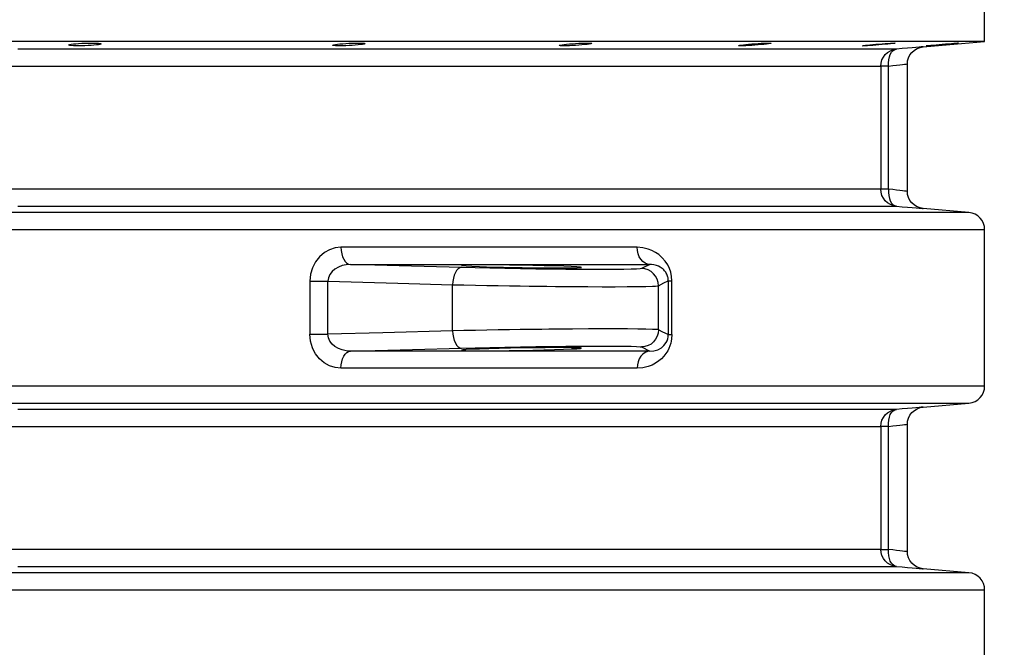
# Model space of a CAD drawing. Header units: millimetres. Extents: x 196 to 2027204, y -221452 to 153872.
# Tile 322 of 381: x 1217265 to 1217839, y -197112 to -196746. Entities that reach past the tile are written whole.
import ezdxf

# ---------------------------------------------------------------- set-up
doc = ezdxf.new("R2010")
doc.units = ezdxf.units.MM
doc.layers.get('Defpoints').update_dxf_attribs({"lineweight": 18})
doc.layers.add('00_Основной', color=163, linetype='Continuous', lineweight=40)
doc.layers.add('ТМ-размеры', color=25, linetype='Continuous', lineweight=20)
doc.styles.add('SFINKS', font='SFINKS.shx', dxfattribs={"width": 0.7, "oblique": 15})
doc.dimstyles.new('кира-50', dxfattribs={"dimtxt": 150, "dimasz": 40, "dimexe": 15, "dimexo": 0, "dimgap": 20, "dimtad": 1, "dimdec": 0, "dimrnd": 5, "dimdsep": 46, "dimtxsty": 'SFINKS', "dimblk1": 'OBLIQUE', "dimblk2": 'OBLIQUE', "dimsah": 1, "dimcen": 2.5, "dimclrd": 252, "dimclre": 252, "dimclrt": 252, "dimadec": 0, "dimazin": 0, "dimtfac": 1, "dimtdec": 0, "dimtofl": 0, "dimtmove": 0, "dimatfit": 3, "dimldrblk": 'OBLIQUE', "dimfxl": 15, "dimtfill": 1, "dimtolj": 1, "dimtzin": 0, "dimlwd": 20, "dimlwe": 20, "dimarcsym": 0})

# ---------------------------------------------------------------- blocks, each defined once
blk = doc.blocks.new('_Oblique')
at = {"color": 0, "linetype": 'ByBlock', "lineweight": -2}
blk.add_line((-0.5, -0.5), (0.5, 0.5), dxfattribs=at)
blk = doc.blocks.new('*D85')
at = {"layer": 'Defpoints', "color": 0, "linetype": 'ByBlock', "lineweight": 50, "transparency": 16777216}
for p in [(1216957.71, -194978.27), (1216957.71, -203390.23), (1218392.05, -203390.23)]:
    blk.add_point(p, dxfattribs=at)
at = {"layer": 'ТМ-размеры', "color": 252, "linetype": 'ByBlock', "lineweight": 20, "transparency": 16777216}
for p, q in [((1216957.71, -194978.27), (1218407.05, -194978.27)), ((1218392.05, -194978.27), (1218392.05, -203390.23)), ((1216957.71, -203390.23), (1218407.05, -203390.23))]:
    blk.add_line(p, q, dxfattribs=at)
at = {"layer": 'ТМ-размеры', "color": 252, "linetype": 'ByBlock', "lineweight": 20, "transparency": 16777216, "xscale": 40, "yscale": 40, "zscale": 40}
for p, rotation in [((1218392.05, -194978.27), 90), ((1218392.05, -203390.23), 270)]:
    blk.add_blockref('_Oblique', p, dxfattribs=dict(at, rotation=rotation))
at = {"layer": 'ТМ-размеры', "color": 252, "linetype": 'ByBlock', "transparency": 16777216, "insert": (1218297.05, -199184.25), "char_height": 150, "attachment_point": 5, "rotation": 90, "style": 'SFINKS', "bg_fill": 3, "box_fill_scale": 1.1, "bg_fill_color": 256, "bg_fill_true_color": 13158600, "bg_fill_transparency": 0}
blk.add_mtext('\\A1;8410', dxfattribs=at)

msp = doc.modelspace()

# ---------------------------------------------------------------- linework, layer by layer
at = {"layer": '00_Основной', "color": 252, "lineweight": 25, "ltscale": 10}
for p, q in [((1217827.71, -196758.51, 0.2), (1217827.71, -196723.51, 0.2)), ((1217791.84, -196761.64, 0.2), (1217827.71, -196758.51, 0.2)), ((1217767.2, -196772.91, 0.2), (1217767.2, -196844.6, 0.2)), ((1217771.63, -196844.6, 0.2), (1217771.63, -196772.91, 0.2)), ((1217782.71, -196845.95, 0.2), (1217782.71, -196771.56, 0.2)), ((1217818.58, -196858.2, 0.2), (1217791.84, -196855.87, 0.2)), ((1217827.71, -196959.35, 0.2), (1217827.71, -196868.16, 0.2)), ((1217632.71, -196888.51, 0.2), (1217627.85, -196890.9, 0.2)), ((1217434.6, -196898.29, 0.2), (1217434.6, -196929.22, 0.2)), ((1217445.09, -196929.22, 0.2), (1217445.09, -196898.29, 0.2)), ((1217517.72, -196927.22, 0.2), (1217517.72, -196900.3, 0.2)), ((1217637.66, -196926.61, 0.2), (1217637.66, -196900.9, 0.2)), ((1217643.39, -196898.09, 0.2), (1217643.39, -196929.42, 0.2)), ((1217645.48, -196929.42, 0.2), (1217645.48, -196898.09, 0.2)), ((1217627.85, -196936.61, 0.2), (1217632.71, -196939, 0.2)), ((1217791.84, -196971.64, 0.2), (1217818.58, -196969.3, 0.2)), ((1217782.71, -197055.96, 0.2), (1217782.71, -196981.56, 0.2)), ((1217767.2, -196982.92, 0.2), (1217767.2, -197054.58, 0.2)), ((1217771.63, -197054.58, 0.2), (1217771.63, -196982.92, 0.2)), ((1217818.58, -197068.2, 0.2), (1217791.84, -197065.86, 0.2)), ((1217827.71, -197169.34, 0.2), (1217827.71, -197078.16, 0.2))]:
    msp.add_line(p, q, dxfattribs=at)
at = {"layer": '00_Основной', "color": 252, "lineweight": 25, "ltscale": 10, "elevation": 0.2}
for points in [[(1217827.71, -196758.51), (1217827.41, -196758.51), (1217826.52, -196758.51), (1217825.03, -196758.51), (1217822.94, -196758.51), (1217820.27, -196758.51), (1217817, -196758.51), (1217813.15, -196758.51), (1217808.7, -196758.51), (1217803.68, -196758.51), (1217798.06, -196758.51), (1217791.88, -196758.51), (1217785.14, -196758.51), (1217777.81, -196758.51), (1217769.93, -196758.51), (1217761.48, -196758.51), (1217752.5, -196758.51), (1217742.96, -196758.51), (1217732.88, -196758.51), (1217722.29, -196758.51), (1217711.15, -196758.51), (1217699.51, -196758.51), (1217687.36, -196758.51), (1217674.7, -196758.51), (1217661.55, -196758.51), (1217647.93, -196758.51), (1217633.82, -196758.51), (1217619.26, -196758.51), (1217604.24, -196758.51), (1217588.78, -196758.51), (1217572.89, -196758.51), (1217556.58, -196758.51), (1217539.86, -196758.51), (1217522.73, -196758.51), (1217505.21, -196758.51), (1217487.33, -196758.51), (1217469.09, -196758.51), (1217450.48, -196758.51), (1217431.54, -196758.51), (1217412.28, -196758.51), (1217392.71, -196758.51), (1217372.84, -196758.51), (1217352.68, -196758.51), (1217332.25, -196758.51), (1217311.57, -196758.51), (1217290.64, -196758.51), (1217269.49, -196758.51), (1217248.12, -196758.51)], [(1217776.32, -196762.95), (1217775.31, -196762.95), (1217773.76, -196762.95), (1217771.69, -196762.95), (1217769.08, -196762.95), (1217765.93, -196762.95), (1217762.25, -196762.95), (1217758.06, -196762.95), (1217753.33, -196762.95), (1217748.08, -196762.95), (1217742.32, -196762.95), (1217736.04, -196762.95), (1217729.26, -196762.95), (1217721.96, -196762.95), (1217714.17, -196762.95), (1217705.89, -196762.95), (1217697.11, -196762.95), (1217687.84, -196762.95), (1217678.1, -196762.95), (1217667.88, -196762.95), (1217657.22, -196762.95), (1217646.09, -196762.95), (1217634.5, -196762.95), (1217622.46, -196762.95), (1217610, -196762.95), (1217597.12, -196762.95), (1217583.8, -196762.95), (1217570.08, -196762.95), (1217555.97, -196762.95), (1217541.45, -196762.95), (1217526.56, -196762.95), (1217511.3, -196762.95), (1217495.66, -196762.95), (1217479.68, -196762.95), (1217463.36, -196762.95), (1217446.71, -196762.95), (1217429.73, -196762.95), (1217412.45, -196762.95), (1217394.87, -196762.95), (1217377, -196762.95), (1217358.85, -196762.95), (1217340.45, -196762.95), (1217321.8, -196762.95), (1217302.9, -196762.95), (1217283.78, -196762.95), (1217264.45, -196762.95)], [(1217767.2, -196772.91), (1217767.37, -196771.08), (1217767.88, -196769.3), (1217768.71, -196767.64), (1217769.82, -196766.17), (1217771.19, -196764.91), (1217772.77, -196763.95), (1217774.5, -196763.29), (1217776.32, -196762.95)], [(1217771.63, -196772.91), (1217771.62, -196771.04), (1217771.8, -196769.22), (1217772.2, -196767.54), (1217772.76, -196766.04), (1217773.48, -196764.8), (1217774.34, -196763.86), (1217775.3, -196763.23), (1217776.32, -196762.95)], [(1217791.84, -196761.64), (1217791.84, -196761.64), (1217791.57, -196761.67), (1217790.79, -196761.74), (1217789.5, -196761.84), (1217787.7, -196761.99), (1217785.47, -196762.18), (1217782.81, -196762.4), (1217779.73, -196762.67), (1217776.32, -196762.95)], [(1217782.71, -196771.6), (1217782.86, -196769.88), (1217783.34, -196768.1), (1217784.18, -196766.4), (1217785.33, -196764.86), (1217786.77, -196763.56), (1217788.41, -196762.58), (1217790.13, -196761.95), (1217791.84, -196761.64)], [(1217261.03, -196772.91), (1217280.16, -196772.91), (1217299.07, -196772.91), (1217317.75, -196772.91), (1217336.19, -196772.91), (1217354.39, -196772.91), (1217372.33, -196772.91), (1217390, -196772.91), (1217407.38, -196772.91), (1217424.47, -196772.91), (1217441.26, -196772.91), (1217457.73, -196772.91), (1217473.87, -196772.91), (1217489.66, -196772.91), (1217505.13, -196772.91), (1217520.23, -196772.91), (1217534.95, -196772.91), (1217549.3, -196772.91), (1217563.26, -196772.91), (1217576.83, -196772.91), (1217589.99, -196772.91), (1217602.74, -196772.91), (1217615.05, -196772.91), (1217626.95, -196772.91), (1217638.41, -196772.91), (1217649.41, -196772.91), (1217659.99, -196772.91), (1217670.07, -196772.91), (1217679.71, -196772.91), (1217688.87, -196772.91), (1217697.55, -196772.91), (1217705.73, -196772.91), (1217713.45, -196772.91), (1217720.66, -196772.91), (1217727.37, -196772.91), (1217733.57, -196772.91), (1217739.27, -196772.91), (1217744.45, -196772.91), (1217749.14, -196772.91), (1217753.29, -196772.91), (1217756.91, -196772.91), (1217760.03, -196772.91), (1217762.61, -196772.91), (1217764.67, -196772.91), (1217766.2, -196772.91), (1217767.2, -196772.91)], [(1217771.63, -196772.91), (1217770.69, -196772.91), (1217769.84, -196772.91), (1217769.09, -196772.91), (1217768.46, -196772.91), (1217767.95, -196772.91), (1217767.57, -196772.91), (1217767.31, -196772.91), (1217767.2, -196772.91)], [(1217771.63, -196772.91), (1217774.17, -196772.62), (1217776.37, -196772.35), (1217778.23, -196772.14), (1217779.76, -196771.96), (1217781.04, -196771.8), (1217781.97, -196771.7), (1217782.52, -196771.63), (1217782.71, -196771.6), (1217782.71, -196771.6)], [(1217767.2, -196844.6), (1217766.2, -196844.6), (1217764.67, -196844.6), (1217762.61, -196844.6), (1217760.03, -196844.6), (1217756.91, -196844.6), (1217753.29, -196844.6), (1217749.14, -196844.6), (1217744.45, -196844.6), (1217739.27, -196844.6), (1217733.57, -196844.6), (1217727.37, -196844.6), (1217720.66, -196844.6), (1217713.45, -196844.6), (1217705.73, -196844.6), (1217697.55, -196844.6), (1217688.87, -196844.6), (1217679.71, -196844.6), (1217670.07, -196844.6), (1217659.99, -196844.6), (1217649.41, -196844.6), (1217638.41, -196844.6), (1217626.95, -196844.6), (1217615.05, -196844.6), (1217602.74, -196844.6), (1217589.99, -196844.6), (1217576.83, -196844.6), (1217563.26, -196844.6), (1217549.3, -196844.6), (1217534.95, -196844.6), (1217520.23, -196844.6), (1217505.13, -196844.6), (1217489.66, -196844.6), (1217473.87, -196844.6), (1217457.73, -196844.6), (1217441.26, -196844.6), (1217424.47, -196844.6), (1217407.38, -196844.6), (1217390, -196844.6), (1217372.33, -196844.6), (1217354.39, -196844.6), (1217336.19, -196844.6), (1217317.75, -196844.6), (1217299.07, -196844.6), (1217280.16, -196844.6), (1217261.03, -196844.6)], [(1217776.32, -196854.56), (1217774.5, -196854.22), (1217772.77, -196853.56), (1217771.19, -196852.58), (1217769.82, -196851.34), (1217768.71, -196849.88), (1217767.88, -196848.21), (1217767.37, -196846.43), (1217767.2, -196844.6)], [(1217771.63, -196844.6), (1217770.69, -196844.6), (1217769.84, -196844.6), (1217769.09, -196844.6), (1217768.46, -196844.6), (1217767.95, -196844.6), (1217767.57, -196844.6), (1217767.31, -196844.6), (1217767.2, -196844.6)], [(1217771.63, -196844.6), (1217771.62, -196846.48), (1217771.8, -196848.29), (1217772.2, -196849.98), (1217772.76, -196851.46), (1217773.48, -196852.71), (1217774.34, -196853.66), (1217775.3, -196854.28), (1217776.32, -196854.56)], [(1217782.71, -196845.91), (1217782.52, -196845.88), (1217781.97, -196845.81), (1217781.06, -196845.71), (1217779.76, -196845.56), (1217778.25, -196845.38), (1217776.39, -196845.16), (1217774.17, -196844.9), (1217771.63, -196844.6)], [(1217791.84, -196855.87), (1217790.13, -196855.56), (1217788.41, -196854.93), (1217786.77, -196853.95), (1217785.33, -196852.66), (1217784.18, -196851.12), (1217783.34, -196849.41), (1217782.86, -196847.63), (1217782.71, -196845.91)], [(1217264.45, -196854.56), (1217283.78, -196854.56), (1217302.9, -196854.56), (1217321.8, -196854.56), (1217340.45, -196854.56), (1217358.85, -196854.56), (1217377, -196854.56), (1217394.87, -196854.56), (1217412.45, -196854.56), (1217429.73, -196854.56), (1217446.71, -196854.56), (1217463.36, -196854.56), (1217479.68, -196854.56), (1217495.66, -196854.56), (1217511.3, -196854.56), (1217526.56, -196854.56), (1217541.45, -196854.56), (1217555.97, -196854.56), (1217570.08, -196854.56), (1217583.8, -196854.56), (1217597.12, -196854.56), (1217610, -196854.56), (1217622.46, -196854.56), (1217634.5, -196854.56), (1217646.09, -196854.56), (1217657.22, -196854.56), (1217667.88, -196854.56), (1217678.1, -196854.56), (1217687.84, -196854.56), (1217697.11, -196854.56), (1217705.89, -196854.56), (1217714.17, -196854.56), (1217721.96, -196854.56), (1217729.26, -196854.56), (1217736.04, -196854.56), (1217742.32, -196854.56), (1217748.08, -196854.56), (1217753.33, -196854.56), (1217758.06, -196854.56), (1217762.25, -196854.56), (1217765.93, -196854.56), (1217769.08, -196854.56), (1217771.69, -196854.56), (1217773.76, -196854.56), (1217775.31, -196854.56), (1217776.32, -196854.56)], [(1217776.32, -196854.56), (1217779.73, -196854.84), (1217782.79, -196855.11), (1217785.47, -196855.34), (1217787.72, -196855.52), (1217789.5, -196855.68), (1217790.78, -196855.78), (1217791.57, -196855.84), (1217791.84, -196855.87)], [(1217818.58, -196858.2), (1217818.42, -196858.2), (1217817.69, -196858.2), (1217816.36, -196858.2), (1217814.45, -196858.2), (1217811.93, -196858.2), (1217808.83, -196858.2), (1217805.14, -196858.2), (1217800.87, -196858.2), (1217796, -196858.2), (1217790.57, -196858.2), (1217784.54, -196858.2), (1217777.97, -196858.2), (1217770.8, -196858.2), (1217763.09, -196858.2), (1217754.81, -196858.2), (1217745.99, -196858.2), (1217736.62, -196858.2), (1217726.7, -196858.2), (1217716.26, -196858.2), (1217705.29, -196858.2), (1217693.81, -196858.2), (1217681.81, -196858.2), (1217669.33, -196858.2), (1217656.34, -196858.2), (1217642.87, -196858.2), (1217628.93, -196858.2), (1217614.52, -196858.2), (1217599.66, -196858.2), (1217584.36, -196858.2), (1217568.61, -196858.2), (1217552.46, -196858.2), (1217535.88, -196858.2), (1217518.92, -196858.2), (1217501.55, -196858.2), (1217483.82, -196858.2), (1217465.72, -196858.2), (1217447.26, -196858.2), (1217428.48, -196858.2), (1217409.36, -196858.2), (1217389.93, -196858.2), (1217370.2, -196858.2), (1217350.19, -196858.2), (1217329.9, -196858.2), (1217309.36, -196858.2), (1217288.58, -196858.2), (1217267.57, -196858.2), (1217246.33, -196858.2)], [(1217827.71, -196868.16), (1217827.54, -196866.33), (1217827.03, -196864.54), (1217826.2, -196862.89), (1217825.09, -196861.42), (1217823.72, -196860.16), (1217822.13, -196859.2), (1217820.4, -196858.54), (1217818.58, -196858.2)], [(1217249.38, -196868.16), (1217270.84, -196868.16), (1217292.08, -196868.16), (1217313.08, -196868.16), (1217333.83, -196868.16), (1217354.34, -196868.16), (1217374.56, -196868.16), (1217394.5, -196868.16), (1217414.12, -196868.16), (1217433.45, -196868.16), (1217452.44, -196868.16), (1217471.08, -196868.16), (1217489.38, -196868.16), (1217507.3, -196868.16), (1217524.84, -196868.16), (1217542, -196868.16), (1217558.75, -196868.16), (1217575.08, -196868.16), (1217590.98, -196868.16), (1217606.44, -196868.16), (1217621.47, -196868.16), (1217636.02, -196868.16), (1217650.12, -196868.16), (1217663.74, -196868.16), (1217676.86, -196868.16), (1217689.48, -196868.16), (1217701.6, -196868.16), (1217713.21, -196868.16), (1217724.29, -196868.16), (1217734.84, -196868.16), (1217744.86, -196868.16), (1217754.33, -196868.16), (1217763.25, -196868.16), (1217771.62, -196868.16), (1217779.42, -196868.16), (1217786.64, -196868.16), (1217793.31, -196868.16), (1217799.39, -196868.16), (1217804.89, -196868.16), (1217809.8, -196868.16), (1217814.12, -196868.16), (1217817.86, -196868.16), (1217820.99, -196868.16), (1217823.53, -196868.16), (1217825.46, -196868.16), (1217826.81, -196868.16), (1217827.55, -196868.16), (1217827.71, -196868.16)], [(1217452.65, -196878.51), (1217449.29, -196878.86), (1217446.05, -196879.89), (1217442.97, -196881.61), (1217440.23, -196883.97), (1217437.87, -196886.94), (1217436.11, -196890.39), (1217434.98, -196894.24), (1217434.6, -196898.29)], [(1217625.23, -196878.51), (1217613.53, -196878.51), (1217601.54, -196878.51), (1217589.27, -196878.51), (1217576.74, -196878.51), (1217563.94, -196878.51), (1217550.88, -196878.51), (1217537.57, -196878.51), (1217524, -196878.51), (1217510.19, -196878.51), (1217496.15, -196878.51), (1217481.87, -196878.51), (1217467.37, -196878.51), (1217452.65, -196878.51)], [(1217452.65, -196878.51), (1217452.76, -196880.43), (1217453.07, -196882.28), (1217453.58, -196883.98), (1217454.27, -196885.49), (1217455.1, -196886.73), (1217456.07, -196887.68), (1217457.11, -196888.27), (1217458.19, -196888.51)], [(1217645.48, -196898.09), (1217645.31, -196895.52), (1217644.81, -196893.08), (1217644.04, -196890.81), (1217643.06, -196888.75), (1217641.63, -196886.54), (1217639.89, -196884.55), (1217637.89, -196882.77), (1217635.93, -196881.44), (1217633.88, -196880.37), (1217631.75, -196879.55), (1217628.55, -196878.78), (1217625.23, -196878.51)], [(1217632.71, -196888.51), (1217631.24, -196888.27), (1217629.83, -196887.68), (1217628.53, -196886.73), (1217627.4, -196885.49), (1217626.49, -196883.98), (1217625.79, -196882.28), (1217625.37, -196880.43), (1217625.23, -196878.51)], [(1217458.19, -196888.51), (1217455.75, -196888.67), (1217453.38, -196889.16), (1217451.14, -196889.98), (1217449.14, -196891.15), (1217447.43, -196892.6), (1217446.13, -196894.32), (1217445.33, -196896.24), (1217445.09, -196898.29)], [(1217522.86, -196890.29), (1217486.64, -196889.29), (1217458.19, -196888.51)], [(1217458.19, -196888.51), (1217473.08, -196888.51), (1217487.75, -196888.51), (1217502.18, -196888.51), (1217516.38, -196888.51), (1217530.34, -196888.51), (1217544.06, -196888.51), (1217557.52, -196888.51), (1217570.73, -196888.51), (1217583.67, -196888.51), (1217596.34, -196888.51), (1217608.74, -196888.51), (1217620.87, -196888.51), (1217632.71, -196888.51)], [(1217522.86, -196890.29), (1217521.89, -196890.5), (1217520.95, -196891.08), (1217520.07, -196892.01), (1217519.3, -196893.25), (1217518.66, -196894.76), (1217518.17, -196896.48), (1217517.84, -196898.35), (1217517.72, -196900.3)], [(1217627.85, -196890.9), (1217626.95, -196891.05), (1217624.92, -196891.18), (1217621.77, -196891.29), (1217617.57, -196891.38), (1217612.36, -196891.43), (1217606.26, -196891.45), (1217599.38, -196891.45), (1217591.78, -196891.42), (1217583.64, -196891.36), (1217575.09, -196891.28), (1217566.22, -196891.16), (1217557.23, -196891.04), (1217548.23, -196890.87), (1217539.41, -196890.7), (1217530.94, -196890.5), (1217522.86, -196890.29)], [(1217643.39, -196898.09), (1217643.36, -196897.25), (1217643.23, -196896.38), (1217643.11, -196895.81), (1217642.94, -196895.26), (1217642.74, -196894.71), (1217642.48, -196894.16), (1217642.21, -196893.61), (1217641.88, -196893.08), (1217641.51, -196892.56), (1217641.16, -196892.12), (1217640.76, -196891.69), (1217640.31, -196891.26), (1217639.82, -196890.84), (1217639.3, -196890.44), (1217638.72, -196890.08), (1217637.76, -196889.57), (1217636.5, -196889.06), (1217634.96, -196888.68), (1217633.67, -196888.53), (1217632.71, -196888.51)], [(1217637.66, -196900.9), (1217637.48, -196898.97), (1217636.91, -196897.12), (1217636.01, -196895.4), (1217634.8, -196893.89), (1217633.31, -196892.65), (1217631.62, -196891.72), (1217629.77, -196891.12), (1217627.85, -196890.9)], [(1217434.6, -196898.29), (1217435.8, -196898.29), (1217437.08, -196898.29), (1217438.43, -196898.29), (1217439.81, -196898.29), (1217441.18, -196898.29), (1217442.53, -196898.29), (1217443.85, -196898.29), (1217445.09, -196898.29)], [(1217445.09, -196898.29), (1217485.75, -196899.4), (1217517.72, -196900.3)], [(1217517.72, -196900.3), (1217524.32, -196900.44), (1217531.01, -196900.58), (1217537.7, -196900.72), (1217544.3, -196900.83), (1217550.77, -196900.93), (1217557.04, -196901.03), (1217562.25, -196901.1), (1217567.49, -196901.17), (1217572.64, -196901.23), (1217577.69, -196901.28), (1217587.38, -196901.37), (1217596.46, -196901.42), (1217604.78, -196901.45), (1217612.49, -196901.45), (1217619.41, -196901.42), (1217625.41, -196901.37), (1217630.35, -196901.3), (1217634.11, -196901.18), (1217635.9, -196901.1), (1217637.1, -196901), (1217637.66, -196900.9)], [(1217637.66, -196900.9), (1217640.88, -196899.28), (1217643.39, -196898.09)], [(1217643.39, -196898.09), (1217643.46, -196898.09), (1217643.57, -196898.09), (1217643.76, -196898.09), (1217643.98, -196898.09), (1217644.28, -196898.09), (1217644.63, -196898.09), (1217645.02, -196898.09), (1217645.48, -196898.09)], [(1217452.65, -196948.99), (1217449.29, -196948.65), (1217446.05, -196947.61), (1217442.95, -196945.89), (1217440.23, -196943.53), (1217437.87, -196940.55), (1217436.92, -196938.89), (1217436.11, -196937.11), (1217434.98, -196933.26), (1217434.6, -196929.22)], [(1217434.6, -196929.22), (1217435.8, -196929.22), (1217437.08, -196929.22), (1217438.43, -196929.22), (1217439.81, -196929.22), (1217441.18, -196929.22), (1217442.53, -196929.22), (1217443.85, -196929.22), (1217445.09, -196929.22)], [(1217517.72, -196927.22), (1217477.03, -196928.35), (1217445.09, -196929.22)], [(1217458.19, -196939), (1217455.75, -196938.85), (1217453.38, -196938.35), (1217451.15, -196937.53), (1217449.14, -196936.36), (1217447.43, -196934.91), (1217446.13, -196933.19), (1217445.34, -196931.26), (1217445.09, -196929.22)], [(1217637.66, -196926.61), (1217637.1, -196926.5), (1217635.9, -196926.42), (1217634.12, -196926.32), (1217630.39, -196926.22), (1217625.55, -196926.13), (1217619.71, -196926.09), (1217613.01, -196926.06), (1217605.37, -196926.06), (1217596.88, -196926.09), (1217587.65, -196926.15), (1217577.81, -196926.23), (1217573.75, -196926.27), (1217569.62, -196926.32), (1217565.43, -196926.37), (1217561.19, -196926.43), (1217557.04, -196926.48), (1217550.77, -196926.57), (1217544.3, -196926.68), (1217537.7, -196926.8), (1217531.01, -196926.92), (1217524.32, -196927.06), (1217517.72, -196927.22)], [(1217517.72, -196927.22), (1217517.84, -196929.17), (1217518.17, -196931.03), (1217518.66, -196932.75), (1217519.3, -196934.26), (1217520.07, -196935.5), (1217520.95, -196936.43), (1217521.89, -196937.01), (1217522.86, -196937.22)], [(1217645.48, -196929.42), (1217645.31, -196931.93), (1217645.1, -196933.19), (1217644.8, -196934.44), (1217644.33, -196935.95), (1217643.74, -196937.39), (1217643.05, -196938.78), (1217641.99, -196940.46), (1217640.78, -196942.02), (1217639.4, -196943.45), (1217637.86, -196944.76), (1217635.95, -196946.06), (1217633.9, -196947.13), (1217631.72, -196947.98), (1217628.53, -196948.74), (1217625.23, -196948.99)], [(1217637.66, -196926.61), (1217637.48, -196928.54), (1217636.91, -196930.39), (1217636.01, -196932.12), (1217634.8, -196933.62), (1217633.31, -196934.87), (1217631.62, -196935.8), (1217629.77, -196936.39), (1217627.85, -196936.61)], [(1217632.71, -196939), (1217634.99, -196938.82), (1217637.22, -196938.18), (1217639.35, -196937.02), (1217640.82, -196935.76), (1217642.11, -196934.08), (1217642.63, -196933.08), (1217643.04, -196931.94), (1217643.3, -196930.7), (1217643.39, -196929.42)], [(1217643.39, -196929.42), (1217640.18, -196927.9), (1217637.66, -196926.61)], [(1217643.39, -196929.42), (1217643.46, -196929.42), (1217643.57, -196929.42), (1217643.76, -196929.42), (1217643.98, -196929.42), (1217644.28, -196929.42), (1217644.63, -196929.42), (1217645.02, -196929.42), (1217645.48, -196929.42)], [(1217522.86, -196937.22), (1217530.94, -196937.01), (1217539.41, -196936.82), (1217548.23, -196936.63), (1217557.23, -196936.48), (1217566.22, -196936.35), (1217575.09, -196936.24), (1217583.64, -196936.15), (1217591.78, -196936.1), (1217599.38, -196936.07), (1217606.26, -196936.05), (1217612.36, -196936.08), (1217617.57, -196936.14), (1217621.77, -196936.22), (1217624.92, -196936.32), (1217626.95, -196936.46), (1217627.85, -196936.61)], [(1217452.65, -196948.99), (1217452.76, -196947.07), (1217453.07, -196945.22), (1217453.58, -196943.52), (1217454.27, -196942.02), (1217455.1, -196940.78), (1217456.07, -196939.84), (1217457.11, -196939.24), (1217458.19, -196939)], [(1217458.19, -196939), (1217494.41, -196938), (1217522.86, -196937.22)], [(1217632.71, -196939), (1217620.87, -196939), (1217608.74, -196939), (1217596.34, -196939), (1217583.67, -196939), (1217570.73, -196939), (1217557.52, -196939), (1217544.06, -196939), (1217530.34, -196939), (1217516.38, -196939), (1217502.18, -196939), (1217487.75, -196939), (1217473.08, -196939), (1217458.19, -196939)], [(1217632.71, -196939), (1217631.24, -196939.24), (1217629.83, -196939.84), (1217628.53, -196940.78), (1217627.4, -196942.02), (1217626.49, -196943.52), (1217625.79, -196945.22), (1217625.37, -196947.07), (1217625.23, -196948.99)], [(1217625.23, -196948.99), (1217613.53, -196948.99), (1217601.54, -196948.99), (1217589.27, -196948.99), (1217576.74, -196948.99), (1217563.94, -196948.99), (1217550.88, -196948.99), (1217537.57, -196948.99), (1217524, -196948.99), (1217510.19, -196948.99), (1217496.15, -196948.99), (1217481.87, -196948.99), (1217467.37, -196948.99), (1217452.65, -196948.99)], [(1217827.71, -196959.35), (1217827.55, -196959.35), (1217826.81, -196959.35), (1217825.46, -196959.35), (1217823.53, -196959.35), (1217820.99, -196959.35), (1217817.86, -196959.35), (1217814.12, -196959.35), (1217809.8, -196959.35), (1217804.89, -196959.35), (1217799.39, -196959.35), (1217793.31, -196959.35), (1217786.64, -196959.35), (1217779.42, -196959.35), (1217771.62, -196959.35), (1217763.25, -196959.35), (1217754.33, -196959.35), (1217744.86, -196959.35), (1217734.84, -196959.35), (1217724.29, -196959.35), (1217713.21, -196959.35), (1217701.6, -196959.35), (1217689.48, -196959.35), (1217676.86, -196959.35), (1217663.74, -196959.35), (1217650.12, -196959.35), (1217636.02, -196959.35), (1217621.47, -196959.35), (1217606.44, -196959.35), (1217590.98, -196959.35), (1217575.08, -196959.35), (1217558.75, -196959.35), (1217542, -196959.35), (1217524.84, -196959.35), (1217507.3, -196959.35), (1217489.38, -196959.35), (1217471.08, -196959.35), (1217452.44, -196959.35), (1217433.45, -196959.35), (1217414.12, -196959.35), (1217394.5, -196959.35), (1217374.56, -196959.35), (1217354.34, -196959.35), (1217333.83, -196959.35), (1217313.08, -196959.35), (1217292.08, -196959.35), (1217270.84, -196959.35), (1217249.38, -196959.35)], [(1217818.58, -196969.3), (1217820.4, -196968.97), (1217822.13, -196968.31), (1217823.72, -196967.34), (1217825.09, -196966.1), (1217826.2, -196964.63), (1217827.03, -196962.96), (1217827.54, -196961.18), (1217827.71, -196959.35)], [(1217246.33, -196969.3), (1217267.57, -196969.3), (1217288.58, -196969.3), (1217309.36, -196969.3), (1217329.9, -196969.3), (1217350.19, -196969.3), (1217370.2, -196969.3), (1217389.93, -196969.3), (1217409.36, -196969.3), (1217428.48, -196969.3), (1217447.26, -196969.3), (1217465.72, -196969.3), (1217483.82, -196969.3), (1217501.55, -196969.3), (1217518.92, -196969.3), (1217535.88, -196969.3), (1217552.46, -196969.3), (1217568.61, -196969.3), (1217584.36, -196969.3), (1217599.66, -196969.3), (1217614.52, -196969.3), (1217628.93, -196969.3), (1217642.87, -196969.3), (1217656.34, -196969.3), (1217669.33, -196969.3), (1217681.81, -196969.3), (1217693.81, -196969.3), (1217705.29, -196969.3), (1217716.26, -196969.3), (1217726.7, -196969.3), (1217736.62, -196969.3), (1217745.99, -196969.3), (1217754.81, -196969.3), (1217763.09, -196969.3), (1217770.8, -196969.3), (1217777.97, -196969.3), (1217784.54, -196969.3), (1217790.57, -196969.3), (1217796, -196969.3), (1217800.87, -196969.3), (1217805.14, -196969.3), (1217808.83, -196969.3), (1217811.93, -196969.3), (1217814.45, -196969.3), (1217816.36, -196969.3), (1217817.69, -196969.3), (1217818.42, -196969.3), (1217818.58, -196969.3)], [(1217776.32, -196972.95), (1217775.31, -196972.95), (1217773.76, -196972.95), (1217771.69, -196972.95), (1217769.08, -196972.95), (1217765.93, -196972.95), (1217762.25, -196972.95), (1217758.06, -196972.95), (1217753.33, -196972.95), (1217748.08, -196972.95), (1217742.32, -196972.95), (1217736.04, -196972.95), (1217729.26, -196972.95), (1217721.96, -196972.95), (1217714.17, -196972.95), (1217705.89, -196972.95), (1217697.11, -196972.95), (1217687.84, -196972.95), (1217678.1, -196972.95), (1217667.88, -196972.95), (1217657.22, -196972.95), (1217646.09, -196972.95), (1217634.5, -196972.95), (1217622.46, -196972.95), (1217610, -196972.95), (1217597.12, -196972.95), (1217583.8, -196972.95), (1217570.08, -196972.95), (1217555.97, -196972.95), (1217541.45, -196972.95), (1217526.56, -196972.95), (1217511.3, -196972.95), (1217495.66, -196972.95), (1217479.68, -196972.95), (1217463.36, -196972.95), (1217446.71, -196972.95), (1217429.73, -196972.95), (1217412.45, -196972.95), (1217394.87, -196972.95), (1217377, -196972.95), (1217358.85, -196972.95), (1217340.45, -196972.95), (1217321.8, -196972.95), (1217302.9, -196972.95), (1217283.78, -196972.95), (1217264.45, -196972.95)], [(1217767.2, -196982.92), (1217767.37, -196981.08), (1217767.88, -196979.29), (1217768.71, -196977.64), (1217769.82, -196976.16), (1217771.19, -196974.92), (1217772.77, -196973.96), (1217774.5, -196973.29), (1217776.32, -196972.95)], [(1217771.63, -196982.92), (1217771.62, -196981.04), (1217771.8, -196979.22), (1217772.2, -196977.54), (1217772.76, -196976.04), (1217773.48, -196974.8), (1217774.34, -196973.86), (1217775.3, -196973.24), (1217776.32, -196972.95)], [(1217791.84, -196971.64), (1217791.84, -196971.64), (1217791.57, -196971.67), (1217790.79, -196971.74), (1217789.5, -196971.84), (1217787.7, -196971.99), (1217785.47, -196972.18), (1217782.81, -196972.4), (1217779.73, -196972.67), (1217776.32, -196972.95)], [(1217782.71, -196981.6), (1217782.86, -196979.87), (1217783.34, -196978.1), (1217784.18, -196976.4), (1217785.33, -196974.84), (1217786.77, -196973.56), (1217788.41, -196972.58), (1217790.13, -196971.95), (1217791.84, -196971.64)], [(1217771.63, -196982.92), (1217774.17, -196982.62), (1217776.37, -196982.35), (1217778.23, -196982.14), (1217779.76, -196981.96), (1217781.04, -196981.8), (1217781.97, -196981.69), (1217782.52, -196981.63), (1217782.71, -196981.6), (1217782.71, -196981.6)], [(1217261.03, -196982.92), (1217280.16, -196982.92), (1217299.07, -196982.92), (1217317.75, -196982.92), (1217336.19, -196982.92), (1217354.39, -196982.92), (1217372.33, -196982.92), (1217390, -196982.92), (1217407.38, -196982.92), (1217424.47, -196982.92), (1217441.26, -196982.92), (1217457.73, -196982.92), (1217473.87, -196982.92), (1217489.66, -196982.92), (1217505.13, -196982.92), (1217520.23, -196982.92), (1217534.95, -196982.92), (1217549.3, -196982.92), (1217563.26, -196982.92), (1217576.83, -196982.92), (1217589.99, -196982.92), (1217602.74, -196982.92), (1217615.05, -196982.92), (1217626.95, -196982.92), (1217638.41, -196982.92), (1217649.41, -196982.92), (1217659.99, -196982.92), (1217670.07, -196982.92), (1217679.71, -196982.92), (1217688.87, -196982.92), (1217697.55, -196982.92), (1217705.73, -196982.92), (1217713.45, -196982.92), (1217720.66, -196982.92), (1217727.37, -196982.92), (1217733.57, -196982.92), (1217739.27, -196982.92), (1217744.45, -196982.92), (1217749.14, -196982.92), (1217753.29, -196982.92), (1217756.91, -196982.92), (1217760.03, -196982.92), (1217762.61, -196982.92), (1217764.67, -196982.92), (1217766.2, -196982.92), (1217767.2, -196982.92)], [(1217771.63, -196982.92), (1217770.69, -196982.92), (1217769.84, -196982.92), (1217769.09, -196982.92), (1217768.46, -196982.92), (1217767.95, -196982.92), (1217767.57, -196982.92), (1217767.31, -196982.92), (1217767.2, -196982.92)], [(1217767.2, -197054.58), (1217766.2, -197054.58), (1217764.67, -197054.58), (1217762.61, -197054.58), (1217760.03, -197054.58), (1217756.91, -197054.58), (1217753.29, -197054.58), (1217749.14, -197054.58), (1217744.45, -197054.58), (1217739.27, -197054.58), (1217733.57, -197054.58), (1217727.37, -197054.58), (1217720.66, -197054.58), (1217713.45, -197054.58), (1217705.73, -197054.58), (1217697.55, -197054.58), (1217688.87, -197054.58), (1217679.71, -197054.58), (1217670.07, -197054.58), (1217659.99, -197054.58), (1217649.41, -197054.58), (1217638.41, -197054.58), (1217626.95, -197054.58), (1217615.05, -197054.58), (1217602.74, -197054.58), (1217589.99, -197054.58), (1217576.83, -197054.58), (1217563.26, -197054.58), (1217549.3, -197054.58), (1217534.95, -197054.58), (1217520.23, -197054.58), (1217505.13, -197054.58), (1217489.66, -197054.58), (1217473.87, -197054.58), (1217457.73, -197054.58), (1217441.26, -197054.58), (1217424.47, -197054.58), (1217407.38, -197054.58), (1217390, -197054.58), (1217372.33, -197054.58), (1217354.39, -197054.58), (1217336.19, -197054.58), (1217317.75, -197054.58), (1217299.07, -197054.58), (1217280.16, -197054.58), (1217261.03, -197054.58)], [(1217776.32, -197064.55), (1217774.5, -197064.22), (1217772.77, -197063.56), (1217771.19, -197062.59), (1217769.82, -197061.34), (1217768.71, -197059.88), (1217767.88, -197058.21), (1217767.37, -197056.44), (1217767.2, -197054.58)], [(1217767.2, -197054.58), (1217767.31, -197054.58), (1217767.57, -197054.58), (1217767.95, -197054.58), (1217768.46, -197054.58), (1217769.09, -197054.58), (1217769.84, -197054.58), (1217770.69, -197054.58), (1217771.63, -197054.58)], [(1217776.32, -197064.55), (1217775.3, -197064.28), (1217774.34, -197063.66), (1217773.48, -197062.7), (1217772.76, -197061.46), (1217772.2, -197059.98), (1217771.8, -197058.3), (1217771.62, -197056.48), (1217771.63, -197054.58)], [(1217782.71, -197055.9), (1217782.52, -197055.88), (1217781.97, -197055.81), (1217781.06, -197055.72), (1217779.76, -197055.56), (1217778.25, -197055.38), (1217776.39, -197055.16), (1217774.17, -197054.9), (1217771.63, -197054.58)], [(1217791.84, -197065.86), (1217790.13, -197065.56), (1217788.41, -197064.93), (1217786.77, -197063.96), (1217785.33, -197062.66), (1217784.18, -197061.12), (1217783.34, -197059.41), (1217782.86, -197057.63), (1217782.71, -197055.9)], [(1217264.45, -197064.55), (1217283.78, -197064.55), (1217302.9, -197064.55), (1217321.8, -197064.55), (1217340.45, -197064.55), (1217358.85, -197064.55), (1217377, -197064.55), (1217394.87, -197064.55), (1217412.45, -197064.55), (1217429.73, -197064.55), (1217446.71, -197064.55), (1217463.36, -197064.55), (1217479.68, -197064.55), (1217495.66, -197064.55), (1217511.3, -197064.55), (1217526.56, -197064.55), (1217541.45, -197064.55), (1217555.97, -197064.55), (1217570.08, -197064.55), (1217583.8, -197064.55), (1217597.12, -197064.55), (1217610, -197064.55), (1217622.46, -197064.55), (1217634.5, -197064.55), (1217646.09, -197064.55), (1217657.22, -197064.55), (1217667.88, -197064.55), (1217678.1, -197064.55), (1217687.84, -197064.55), (1217697.11, -197064.55), (1217705.89, -197064.55), (1217714.17, -197064.55), (1217721.96, -197064.55), (1217729.26, -197064.55), (1217736.04, -197064.55), (1217742.32, -197064.55), (1217748.08, -197064.55), (1217753.33, -197064.55), (1217758.06, -197064.55), (1217762.25, -197064.55), (1217765.93, -197064.55), (1217769.08, -197064.55), (1217771.69, -197064.55), (1217773.76, -197064.55), (1217775.31, -197064.55), (1217776.32, -197064.55)], [(1217776.32, -197064.55), (1217779.73, -197064.84), (1217782.81, -197065.11), (1217785.47, -197065.34), (1217787.72, -197065.52), (1217789.5, -197065.66), (1217790.78, -197065.78), (1217791.57, -197065.85), (1217791.84, -197065.86)], [(1217818.58, -197068.2), (1217818.28, -197068.2), (1217817.41, -197068.2), (1217815.93, -197068.2), (1217813.87, -197068.2), (1217811.21, -197068.2), (1217807.98, -197068.2), (1217804.17, -197068.2), (1217799.77, -197068.2), (1217794.8, -197068.2), (1217789.24, -197068.2), (1217783.13, -197068.2), (1217776.44, -197068.2), (1217769.21, -197068.2), (1217761.4, -197068.2), (1217753.05, -197068.2), (1217744.16, -197068.2), (1217734.72, -197068.2), (1217724.75, -197068.2), (1217714.26, -197068.2), (1217703.25, -197068.2), (1217691.72, -197068.2), (1217679.7, -197068.2), (1217667.18, -197068.2), (1217654.17, -197068.2), (1217640.68, -197068.2), (1217626.74, -197068.2), (1217612.32, -197068.2), (1217597.46, -197068.2), (1217582.16, -197068.2), (1217566.44, -197068.2), (1217550.3, -197068.2), (1217533.75, -197068.2), (1217516.8, -197068.2), (1217499.47, -197068.2), (1217481.77, -197068.2), (1217463.71, -197068.2), (1217445.31, -197068.2), (1217426.57, -197068.2), (1217407.51, -197068.2), (1217388.15, -197068.2), (1217368.48, -197068.2), (1217348.54, -197068.2), (1217328.33, -197068.2), (1217307.86, -197068.2), (1217287.15, -197068.2), (1217266.21, -197068.2), (1217245.07, -197068.2)], [(1217827.71, -197078.16), (1217827.54, -197076.33), (1217827.03, -197074.54), (1217826.2, -197072.89), (1217825.09, -197071.41), (1217823.72, -197070.16), (1217822.13, -197069.2), (1217820.4, -197068.54), (1217818.58, -197068.2)], [(1217248.12, -197078.16), (1217269.49, -197078.16), (1217290.64, -197078.16), (1217311.57, -197078.16), (1217332.25, -197078.16), (1217352.68, -197078.16), (1217372.84, -197078.16), (1217392.71, -197078.16), (1217412.28, -197078.16), (1217431.54, -197078.16), (1217450.48, -197078.16), (1217469.09, -197078.16), (1217487.33, -197078.16), (1217505.21, -197078.16), (1217522.73, -197078.16), (1217539.86, -197078.16), (1217556.58, -197078.16), (1217572.89, -197078.16), (1217588.78, -197078.16), (1217604.24, -197078.16), (1217619.26, -197078.16), (1217633.82, -197078.16), (1217647.93, -197078.16), (1217661.55, -197078.16), (1217674.7, -197078.16), (1217687.36, -197078.16), (1217699.51, -197078.16), (1217711.15, -197078.16), (1217722.29, -197078.16), (1217732.88, -197078.16), (1217742.96, -197078.16), (1217752.5, -197078.16), (1217761.48, -197078.16), (1217769.93, -197078.16), (1217777.81, -197078.16), (1217785.14, -197078.16), (1217791.88, -197078.16), (1217798.06, -197078.16), (1217803.68, -197078.16), (1217808.7, -197078.16), (1217813.15, -197078.16), (1217817, -197078.16), (1217820.27, -197078.16), (1217822.94, -197078.16), (1217825.03, -197078.16), (1217826.52, -197078.16), (1217827.41, -197078.16), (1217827.71, -197078.16)]]:
    msp.add_lwpolyline(points, dxfattribs=at)
for points in [[(1217296.72, -196761.03), (1217295.54, -196760.96), (1217294.66, -196760.85), (1217294.11, -196760.74), (1217293.94, -196760.6), (1217294.11, -196760.44), (1217294.66, -196760.27), (1217295.54, -196760.12), (1217296.71, -196759.96), (1217298.13, -196759.82), (1217299.78, -196759.68), (1217301.58, -196759.58), (1217303.43, -196759.5), (1217305.27, -196759.45), (1217307.06, -196759.42), (1217308.72, -196759.44), (1217310.16, -196759.48), (1217311.33, -196759.55), (1217312.2, -196759.65), (1217312.75, -196759.78), (1217312.94, -196759.92), (1217312.75, -196760.07), (1217312.22, -196760.23), (1217311.34, -196760.4), (1217310.17, -196760.55), (1217308.73, -196760.69), (1217307.08, -196760.82), (1217305.3, -196760.93), (1217303.45, -196761.02), (1217301.62, -196761.06), (1217299.82, -196761.09), (1217298.16, -196761.08)], [(1217450.6, -196761.08), (1217449.43, -196761.03), (1217448.56, -196760.96), (1217448.01, -196760.86), (1217447.82, -196760.74), (1217448.01, -196760.6), (1217448.56, -196760.44), (1217449.43, -196760.28), (1217450.6, -196760.13), (1217452.03, -196759.96), (1217453.67, -196759.82), (1217455.46, -196759.69), (1217457.3, -196759.58), (1217459.15, -196759.5), (1217460.96, -196759.45), (1217462.61, -196759.42), (1217464.04, -196759.44), (1217465.21, -196759.48), (1217466.1, -196759.55), (1217466.65, -196759.65), (1217466.83, -196759.76), (1217466.65, -196759.9), (1217466.1, -196760.06), (1217465.22, -196760.21), (1217464.05, -196760.38), (1217462.63, -196760.54), (1217460.97, -196760.68), (1217459.18, -196760.82), (1217457.35, -196760.92), (1217455.5, -196761), (1217453.71, -196761.06), (1217452.06, -196761.09)], [(1217582.67, -196761.09), (1217581.49, -196761.08), (1217580.61, -196761.03), (1217580.06, -196760.96), (1217579.89, -196760.88), (1217580.07, -196760.75), (1217580.62, -196760.61), (1217581.5, -196760.45), (1217582.67, -196760.3), (1217584.08, -196760.13), (1217585.73, -196759.97), (1217587.52, -196759.83), (1217589.37, -196759.69), (1217591.22, -196759.59), (1217593.01, -196759.51), (1217594.66, -196759.45), (1217596.1, -196759.42), (1217597.27, -196759.44), (1217598.15, -196759.48), (1217598.7, -196759.54), (1217598.88, -196759.64), (1217598.7, -196759.75), (1217598.16, -196759.89), (1217597.27, -196760.04), (1217596.1, -196760.21), (1217594.68, -196760.37), (1217593.01, -196760.52), (1217591.23, -196760.68), (1217589.4, -196760.81), (1217587.55, -196760.92), (1217585.77, -196761), (1217584.11, -196761.06)], [(1217687.12, -196761.06), (1217685.93, -196761.09), (1217685.06, -196761.08), (1217684.51, -196761.05), (1217684.33, -196760.98), (1217684.52, -196760.88), (1217685.07, -196760.76), (1217685.95, -196760.62), (1217687.12, -196760.47), (1217688.54, -196760.31), (1217690.18, -196760.14), (1217691.97, -196759.99), (1217693.82, -196759.83), (1217695.67, -196759.7), (1217697.46, -196759.59), (1217699.11, -196759.51), (1217700.54, -196759.45), (1217701.71, -196759.42), (1217702.6, -196759.44), (1217703.15, -196759.46), (1217703.33, -196759.54), (1217703.15, -196759.64), (1217702.6, -196759.75), (1217701.72, -196759.89), (1217700.55, -196760.03), (1217699.11, -196760.2), (1217697.46, -196760.36), (1217695.68, -196760.52), (1217693.84, -196760.66), (1217692, -196760.81), (1217690.21, -196760.92), (1217688.56, -196761)], [(1217759.4, -196760.99), (1217758.21, -196761.06), (1217757.34, -196761.09), (1217756.78, -196761.08), (1217756.6, -196761.05), (1217756.8, -196760.98), (1217757.35, -196760.89), (1217758.23, -196760.76), (1217759.4, -196760.62), (1217760.82, -196760.48), (1217762.47, -196760.31), (1217764.25, -196760.16), (1217766.1, -196760), (1217767.95, -196759.85), (1217769.74, -196759.72), (1217771.39, -196759.61), (1217772.82, -196759.51), (1217773.99, -196759.45), (1217774.88, -196759.42), (1217775.43, -196759.44), (1217775.61, -196759.46), (1217775.43, -196759.54), (1217774.88, -196759.62), (1217774, -196759.73), (1217772.82, -196759.88), (1217771.39, -196760.03), (1217769.72, -196760.18), (1217767.95, -196760.36), (1217766.11, -196760.51), (1217764.28, -196760.65), (1217762.49, -196760.79), (1217760.82, -196760.9)], [(1217796.33, -196760.9), (1217795.15, -196760.99), (1217794.28, -196761.05), (1217793.73, -196761.09), (1217793.56, -196761.09), (1217793.74, -196761.05), (1217794.29, -196760.99), (1217795.18, -196760.89), (1217796.35, -196760.78), (1217797.78, -196760.64), (1217799.43, -196760.48), (1217801.21, -196760.33), (1217803.06, -196760.16), (1217804.9, -196760), (1217806.7, -196759.86), (1217808.35, -196759.72), (1217809.77, -196759.61), (1217810.94, -196759.52), (1217811.82, -196759.46), (1217812.37, -196759.42), (1217812.55, -196759.42), (1217812.37, -196759.46), (1217811.82, -196759.52), (1217810.94, -196759.62), (1217809.76, -196759.73), (1217808.32, -196759.86), (1217806.67, -196760.02), (1217804.88, -196760.17), (1217803.04, -196760.34), (1217801.21, -196760.5), (1217799.43, -196760.65), (1217797.76, -196760.79)], [(1217582.46, -196889.56), (1217577.08, -196889.39), (1217571.01, -196889.22), (1217564.44, -196889.06), (1217557.61, -196888.94), (1217550.77, -196888.82), (1217544.24, -196888.75), (1217538.2, -196888.71), (1217532.93, -196888.71), (1217528.64, -196888.74), (1217525.43, -196888.81), (1217523.5, -196888.91), (1217522.88, -196889.05), (1217523.6, -196889.19), (1217525.63, -196889.36), (1217528.91, -196889.54), (1217533.28, -196889.71), (1217537.5, -196889.85), (1217542.24, -196889.99), (1217547.32, -196890.12), (1217552.68, -196890.23), (1217558.15, -196890.33), (1217564.96, -196890.43), (1217571.51, -196890.5), (1217577.52, -196890.53), (1217582.8, -196890.53), (1217587.13, -196890.5), (1217590.3, -196890.44), (1217592.26, -196890.35), (1217592.89, -196890.22), (1217592.17, -196890.08), (1217590.13, -196889.92), (1217586.86, -196889.74)], [(1217582.37, -196937.96), (1217586.79, -196937.77), (1217590.09, -196937.59), (1217592.14, -196937.44), (1217592.89, -196937.3), (1217592.28, -196937.17), (1217590.36, -196937.07), (1217587.18, -196937.01), (1217582.89, -196936.97), (1217577.65, -196936.98), (1217571.63, -196937.01), (1217565.07, -196937.08), (1217558.26, -196937.18), (1217551.41, -196937.31), (1217544.82, -196937.45), (1217538.74, -196937.62), (1217533.38, -196937.79), (1217528.98, -196937.97), (1217525.67, -196938.16), (1217523.61, -196938.31), (1217522.88, -196938.46), (1217523.49, -196938.59), (1217525.4, -196938.69), (1217528.57, -196938.76), (1217532.89, -196938.8), (1217538.15, -196938.8), (1217544.16, -196938.76), (1217550.69, -196938.69), (1217557.51, -196938.58), (1217564.37, -196938.45), (1217570.93, -196938.3), (1217577.02, -196938.13)]]:
    msp.add_lwpolyline(points, close=True, dxfattribs=at)

# ---------------------------------------------------------------- next in the draw order: dimensions: what is measured, and where the dimension line sits
at = {"layer": 'ТМ-размеры', "color": 3, "linetype": 'ByBlock'}
dim = msp.add_linear_dim(base=(1218392.05, -203390.23, 0.2), p1=(1216957.71, -194978.27, 0.2), p2=(1216957.71, -203390.23, 0.2), angle=90, dimstyle='кира-50', dxfattribs=at)
dim.commit()
dim.dimension.update_dxf_attribs({"geometry": '*D85', "text_midpoint": (1218297.05, -199184.25, 0.2)})

doc.saveas('drawing.dxf')
